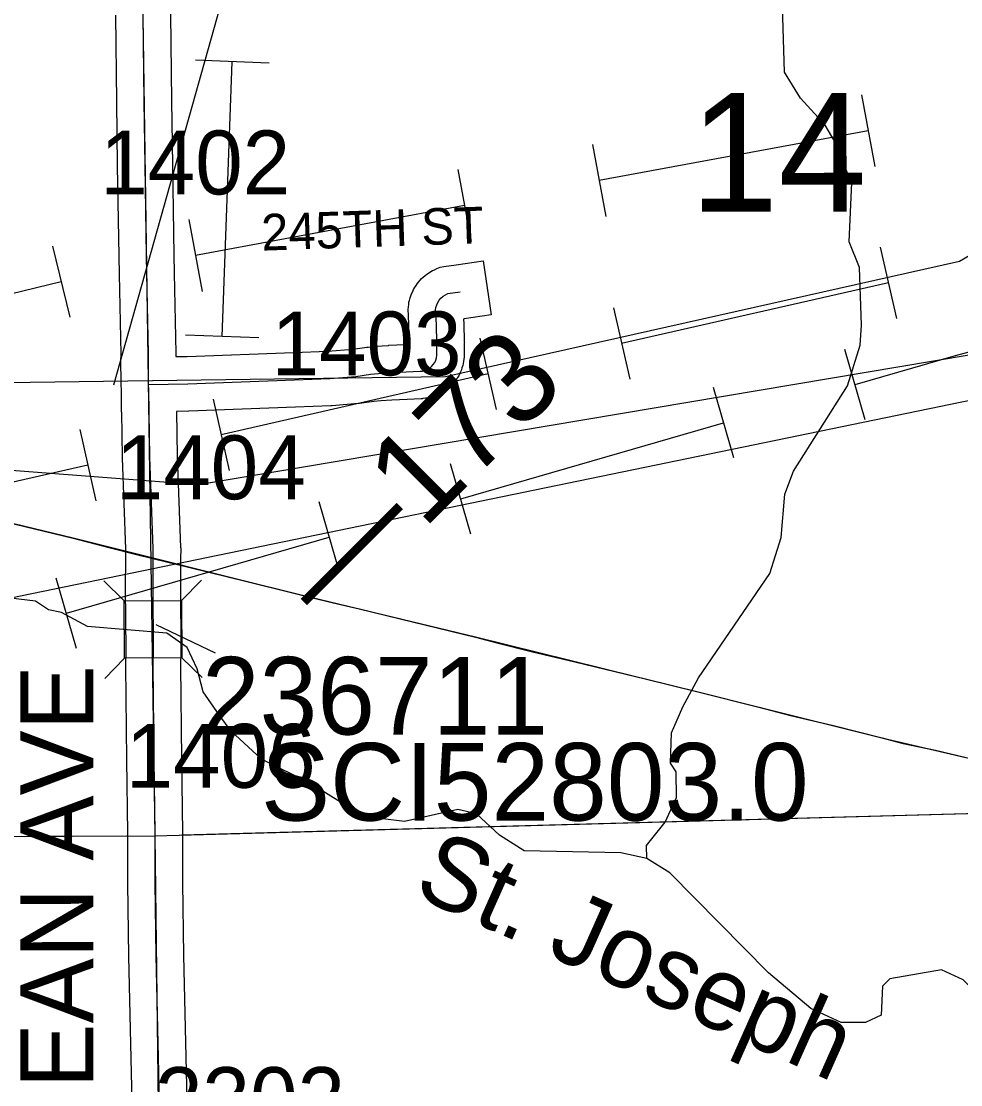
# Model space of a CAD drawing. Extents: x 23.6 to 68.7, y -63 to -29.
# Drawn here: x 36.588 to 37.618, y -48.942 to -47.776 of the extents above; entities that cross this region are included whole.
import ezdxf

# ---------------------------------------------------------------- set-up
doc = ezdxf.new("R2010")
doc.units = 0
for name, color, linetype in [('tdCoHydroRiver', 7, 'Continuous'), ('tdCoHydroTxtLg', 7, 'Continuous'), ('tdCoPipe', 7, 'Continuous'), ('tdCoPipe1', 7, 'Continuous'), ('tdCoPipe2', 7, 'Continuous'), ('tdCoPipe3', 7, 'Continuous'), ('tdCoPriCL', 7, 'Continuous'), ('tdCoPrimary', 7, 'Continuous'), ('tdCoPriNonDiv', 7, 'Continuous'), ('tdCoPriNonDivCL', 7, 'Continuous'), ('tdCoSecRdNmbr', 7, 'Continuous'), ('tdCoSecRdTxt', 7, 'Continuous'), ('tdCoSecRteBand', 7, 'Continuous'), ('tdCoSecRteCL', 7, 'Continuous'), ('tdCoSectLine', 7, 'Continuous'), ('tdCoSectLinePart', 7, 'Continuous'), ('tdCoSectNmbr', 7, 'Continuous'), ('tdCoStrucSec', 7, 'Continuous'), ('tdCoStrucSecCoName', 7, 'Continuous'), ('tdCoStrucSecFHWANum', 7, 'Continuous'), ('tdCoSurfGravel', 7, 'Continuous'), ('tdStHwyPriRefPost1', 7, 'Continuous')]:
    doc.layers.add(name, color=color, linetype=linetype)

msp = doc.modelspace()

# ---------------------------------------------------------------- linework, layer by layer
at = {"layer": 'tdCoHydroRiver'}
for points in [[(37.2738, -48.6937), (37.2737, -48.6795), (37.294, -48.6541), (37.3064, -48.6271), (37.3062, -48.5987), (37.2998, -48.5893), (37.3011, -48.5561), (37.3135, -48.5276), (37.3306, -48.4959), (37.4087, -48.3816), (37.421, -48.3421), (37.4253, -48.2947), (37.4346, -48.2693), (37.4938, -48.1757), (37.5077, -48.1314), (37.5091, -48.1093), (37.507, -48.0462), (37.4957, -48.0179), (37.4984, -47.9531), (37.4887, -47.9311), (37.4886, -47.9232), (37.4694, -47.8902), (37.4424, -47.8604), (37.4248, -47.8322), (37.4226, -47.7596)], [(37.2738, -48.6937), (37.2454, -48.6876), (37.1396, -48.6853), (37.1126, -48.6682), (37.0872, -48.6447), (37.0666, -48.6401), (37.0083, -48.6532), (36.9846, -48.6502), (36.9577, -48.6441), (36.9054, -48.6114), (36.8515, -48.585), (36.8181, -48.5537), (36.8053, -48.5364), (36.7878, -48.5113), (36.7812, -48.4861), (36.77, -48.4625), (36.7478, -48.4469), (36.6609, -48.4397), (36.6324, -48.4242), (36.6181, -48.4211), (36.6039, -48.4118), (36.5549, -48.4059), (36.5296, -48.4077)], [(37.6943, -48.9681), (37.6576, -48.9163), (37.6496, -48.9006), (37.6463, -48.888), (37.6432, -48.8849), (37.6333, -48.8392), (37.6206, -48.8266), (37.5968, -48.8158), (37.5401, -48.8257), (37.5322, -48.8337), (37.5309, -48.8653), (37.5136, -48.8733), (37.4868, -48.8735), (37.4535, -48.858), (37.4074, -48.8189), (37.2992, -48.7093), (37.2738, -48.6937)]]:
    msp.add_lwpolyline(points, dxfattribs=at)
at = {"layer": 'tdCoPipe'}
for p, q in [((36.8599, -47.8221), (36.7793, -47.8191)), ((36.8487, -48.1232), (36.7682, -48.1202))]:
    msp.add_line(p, q, dxfattribs=at)
for points in [[(36.6897, -48.1748), (36.9749, -47.1608), (37.0201, -45.7858)], [(46.103, -46.1798), (45.5856, -46.2895), (44.9769, -46.2032), (43.6255, -46.1712), (43.2532, -46.7297), (42.6847, -46.7777), (42.3107, -46.833), (42.0115, -46.9277), (40.9251, -47.1899), (40.1113, -47.3197), (39.6484, -47.4608), (39.1832, -47.451), (38.6235, -47.6839), (38.1571, -47.7224), (37.6167, -48.0396), (37.0534, -48.166), (36.1696, -48.1779)], [(46.1338, -46.2277), (45.7767, -46.3352), (44.9255, -46.5097), (44.1163, -46.6777), (43.3869, -46.8204), (42.92, -46.8308), (42.5619, -46.8739), (42.338, -46.9172), (42.051, -47.0197), (41.7672, -47.0738), (41.3515, -47.1539), (40.3824, -47.3522), (40.1423, -47.3856), (39.6233, -47.5255), (39.2125, -47.5311), (38.6525, -47.7459), (38.1901, -47.7844), (37.6663, -48.1355), (36.7826, -48.2843), (36.2006, -48.2399)], [(46.1215, -46.3345), (45.8873, -46.3578), (45.2643, -46.5112), (44.7329, -46.6291), (43.8936, -46.7934), (43.3419, -46.8915), (42.6259, -46.9958), (42.1065, -47.1095), (41.6222, -47.1623), (41.4799, -47.1602), (40.1315, -47.4603), (39.5684, -47.6007), (39.2033, -47.5875), (37.667, -48.1838), (36.3602, -48.453)], [(36.8084, -48.1217), (36.8196, -47.8206)]]:
    msp.add_lwpolyline(points, dxfattribs=at)
at = {"layer": 'tdCoPipe1'}
for p, q in [((37.5133, -48.2129), (37.491, -48.1359)), ((37.3692, -48.2547), (37.3469, -48.1777)), ((37.0811, -48.3383), (37.0588, -48.2613)), ((36.9371, -48.38), (36.9147, -48.303)), ((36.6489, -48.4636), (36.6266, -48.3866))]:
    msp.add_line(p, q, dxfattribs=at)
for points in [[(37.5021, -48.1744), (37.6122, -48.1425), (37.7913, -48.0946)], [(37.07, -48.2998), (37.3581, -48.2162)], [(36.6378, -48.4251), (36.9259, -48.3415)]]:
    msp.add_lwpolyline(points, dxfattribs=at)
at = {"layer": 'tdCoPipe2'}
for p, q in [((37.5298, -48.0237), (37.5476, -48.1019)), ((37.2373, -48.0904), (37.2551, -48.1685)), ((37.091, -48.1237), (37.1088, -48.2018)), ((36.7985, -48.1903), (36.8163, -48.2685)), ((36.6523, -48.2236), (36.6701, -48.3018))]:
    msp.add_line(p, q, dxfattribs=at)
for points in [[(37.5387, -48.0628), (37.2462, -48.1295)], [(37.0999, -48.1628), (36.8074, -48.2294)], [(36.6612, -48.2627), (36.3687, -48.3293)]]:
    msp.add_lwpolyline(points, dxfattribs=at)
at = {"layer": 'tdCoPipe3'}
for p, q in [((37.5093, -47.8568), (37.5239, -47.9356)), ((37.2143, -47.9115), (37.2289, -47.9903)), ((37.0668, -47.9389), (37.0814, -48.0177)), ((36.7718, -47.9936), (36.7865, -48.0724)), ((36.6225, -48.0228), (36.6414, -48.1007))]:
    msp.add_line(p, q, dxfattribs=at)
for points in [[(37.5166, -47.8962), (37.2216, -47.9509)], [(37.0741, -47.9783), (36.7792, -48.033)], [(36.632, -48.0618), (36.3405, -48.1326)]]:
    msp.add_lwpolyline(points, dxfattribs=at)
at = {"layer": 'tdCoPriCL'}
msp.add_lwpolyline([(36.5711, -48.3248), (36.6453, -48.3426), (36.6857, -48.3532), (36.7146, -48.3608), (36.7325, -48.3651), (36.773, -48.3749), (36.8342, -48.3899), (36.8857, -48.4027), (36.9286, -48.4131), (36.9585, -48.4202), (37.0172, -48.4345), (37.0862, -48.4511), (37.1111, -48.4577), (37.1471, -48.4668), (37.195, -48.4784), (37.2719, -48.4967), (37.3299, -48.511), (37.3967, -48.528), (37.4315, -48.5369), (37.4781, -48.5482), (37.5316, -48.5615), (37.5548, -48.5679), (37.5898, -48.5751), (37.6236, -48.5832)], dxfattribs=at)
at = {"layer": 'tdCoPrimary'}
msp.add_lwpolyline([(36.5714, -48.3248), (36.6457, -48.3426), (36.6861, -48.3532), (36.715, -48.3608), (36.7329, -48.3651), (36.7734, -48.3749), (36.8346, -48.3899), (36.8861, -48.4027), (36.929, -48.4131), (36.9589, -48.4202), (37.0175, -48.4345), (37.0866, -48.4511), (37.1115, -48.4577), (37.1475, -48.4668), (37.1953, -48.4784), (37.2723, -48.4967), (37.3302, -48.511), (37.3971, -48.528), (37.4318, -48.5369), (37.4785, -48.5482), (37.532, -48.5615), (37.5551, -48.5679), (37.5902, -48.5751), (37.6239, -48.5832)], dxfattribs=at)
msp.add_lwpolyline([(36.5714, -48.3248), (36.6457, -48.3426), (36.6861, -48.3532), (36.715, -48.3608), (36.7329, -48.3651), (36.7734, -48.3749), (36.8346, -48.3899), (36.8861, -48.4027), (36.929, -48.4131), (36.9589, -48.4202), (37.0175, -48.4345), (37.0866, -48.4511), (37.1115, -48.4577), (37.1475, -48.4668), (37.1953, -48.4784), (37.2723, -48.4967), (37.3302, -48.511), (37.3971, -48.528), (37.4318, -48.5369), (37.4785, -48.5482), (37.532, -48.5615), (37.5551, -48.5679), (37.5902, -48.5751), (37.6239, -48.5832)], dxfattribs=at)
msp.add_lwpolyline([(36.5714, -48.3248), (36.6457, -48.3426), (36.6861, -48.3532), (36.715, -48.3608), (36.7329, -48.3651), (36.7734, -48.3749), (36.8346, -48.3899), (36.8861, -48.4027), (36.929, -48.4131), (36.9589, -48.4202), (37.0175, -48.4345), (37.0866, -48.4511), (37.1115, -48.4577), (37.1475, -48.4668), (37.1953, -48.4784), (37.2723, -48.4967), (37.3302, -48.511), (37.3971, -48.528), (37.4318, -48.5369), (37.4785, -48.5482), (37.532, -48.5615), (37.5551, -48.5679), (37.5902, -48.5751), (37.6239, -48.5832)], dxfattribs=at)
at = {"layer": 'tdCoPriNonDiv'}
msp.add_lwpolyline([(36.5146, -48.311), (36.6453, -48.3425), (36.8858, -48.4027), (37.0863, -48.451), (37.3299, -48.511), (37.5316, -48.5615), (37.6236, -48.5832), (37.6801, -48.5941), (37.9213, -48.6308), (38.1622, -48.675), (38.4542, -48.7305), (38.6853, -48.7744), (38.8919, -48.8136), (39.0778, -48.8488), (39.2058, -48.8727), (39.2522, -48.8831), (39.3356, -48.8969), (39.4473, -48.9112), (39.6761, -48.9354)], dxfattribs=at)
at = {"layer": 'tdCoPriNonDivCL'}
msp.add_lwpolyline([(36.5711, -48.3248), (36.6453, -48.3426), (36.6857, -48.3532), (36.7146, -48.3608), (36.7325, -48.3651), (36.773, -48.3749), (36.8342, -48.3899), (36.8857, -48.4027), (36.9286, -48.4131), (36.9585, -48.4202), (37.0172, -48.4345), (37.0862, -48.4511), (37.1111, -48.4577), (37.1471, -48.4668), (37.195, -48.4784), (37.2719, -48.4967), (37.3299, -48.511), (37.3967, -48.528), (37.4315, -48.5369), (37.4781, -48.5482), (37.5316, -48.5615), (37.5548, -48.5679), (37.5898, -48.5751), (37.6236, -48.5832)], dxfattribs=at)
msp.add_lwpolyline([(36.5711, -48.3248), (36.6453, -48.3426), (36.6857, -48.3532), (36.7146, -48.3608), (36.7325, -48.3651), (36.773, -48.3749), (36.8342, -48.3899), (36.8857, -48.4027), (36.9286, -48.4131), (36.9585, -48.4202), (37.0172, -48.4345), (37.0862, -48.4511), (37.1111, -48.4577), (37.1471, -48.4668), (37.195, -48.4784), (37.2719, -48.4967), (37.3299, -48.511), (37.3967, -48.528), (37.4315, -48.5369), (37.4781, -48.5482), (37.5316, -48.5615), (37.5548, -48.5679), (37.5898, -48.5751), (37.6236, -48.5832)], dxfattribs=at)
at = {"layer": 'tdCoSecRteBand'}
for points in [[(36.7098, -48.9604), (36.7082, -48.897), (36.7082, -48.8969), (36.7082, -48.8969), (36.7062, -48.8012), (36.7062, -48.8011), (36.7062, -48.801), (36.7049, -48.721), (36.7049, -48.7207), (36.7049, -48.7204), (36.7051, -48.6661), (36.7039, -48.5856), (36.7039, -48.5856), (36.7039, -48.5855), (36.7028, -48.4828), (36.7028, -48.4822), (36.7028, -48.4816), (36.7032, -48.4653), (36.7027, -48.3975), (36.7027, -48.3973), (36.7027, -48.3971), (36.7029, -48.3649), (36.703, -48.3544), (36.6993, -48.2549), (36.6993, -48.2546), (36.6993, -48.2543), (36.6984, -48.2047), (36.6982, -48.2047), (36.698, -48.1806), (36.698, -48.1805), (36.6979, -48.1748), (36.6974, -48.145), (36.6977, -48.145), (36.6977, -48.1411), (36.6959, -48.0535), (36.6954, -48.0339), (36.6954, -48.0337), (36.6954, -48.0336), (36.6939, -47.9346), (36.6939, -47.9345), (36.6939, -47.9345), (36.6931, -47.8646), (36.6919, -47.7695)], [(36.7519, -47.7687), (36.7531, -47.8639), (36.7531, -47.8639), (36.7531, -47.8639), (36.7539, -47.9337), (36.7554, -48.0325), (36.7558, -48.0521), (36.7558, -48.0522), (36.7558, -48.0522), (36.7577, -48.14), (36.7577, -48.1402), (36.7577, -48.1404), (36.7577, -48.1438), (36.7701, -48.1436), (36.8867, -48.1393), (36.9244, -48.1379), (36.9518, -48.1355), (36.9672, -48.1335), (36.9678, -48.1334), (36.9683, -48.1334), (36.9769, -48.1325), (36.9771, -48.1325), (36.9774, -48.1325), (36.9903, -48.1315), (36.9907, -48.1315), (36.9911, -48.1314), (37.0086, -48.1306), (37.0086, -48.1306), (37.0087, -48.1306), (37.0138, -48.1304), (37.0138, -48.1285), (37.0132, -48.1102), (37.0126, -48.0975), (37.0126, -48.0972), (37.0126, -48.097), (37.0125, -48.094), (37.0124, -48.0917), (37.0126, -48.0895), (37.013, -48.0866), (37.0132, -48.0843), (37.0138, -48.0822), (37.0146, -48.0793), (37.0152, -48.0771), (37.0161, -48.0751), (37.0173, -48.0723), (37.0182, -48.0703), (37.0194, -48.0684), (37.021, -48.0659), (37.0221, -48.064), (37.0236, -48.0623), (37.0255, -48.06), (37.027, -48.0583), (37.0287, -48.0569), (37.0309, -48.0549), (37.0326, -48.0534), (37.0345, -48.0523), (37.0371, -48.0506), (37.0389, -48.0495), (37.041, -48.0486), (37.0437, -48.0473), (37.0474, -48.0457), (37.0515, -48.0451), (37.0648, -48.0431), (37.0944, -48.0387), (37.1032, -48.0981), (37.0736, -48.1025), (37.0729, -48.1026), (37.0732, -48.1075), (37.0732, -48.1077), (37.0732, -48.1079), (37.0738, -48.1272), (37.0739, -48.1279), (37.0738, -48.1286), (37.0737, -48.1396), (37.0737, -48.142), (37.0737, -48.1442), (37.0734, -48.1464), (37.073, -48.1492), (37.0727, -48.1514), (37.0721, -48.1535), (37.0713, -48.1562), (37.0707, -48.1584), (37.0698, -48.1604), (37.0686, -48.1629), (37.0677, -48.1649), (37.0664, -48.1668), (37.0649, -48.1691), (37.0637, -48.171), (37.0622, -48.1726), (37.0603, -48.1747), (37.0589, -48.1763), (37.0571, -48.1778), (37.055, -48.1795), (37.0533, -48.181), (37.0514, -48.1821), (37.049, -48.1836), (37.0471, -48.1847), (37.0451, -48.1856), (37.0425, -48.1866), (37.0404, -48.1875), (37.0383, -48.1881), (37.0356, -48.1887), (37.0334, -48.1893), (37.0312, -48.1895), (37.0284, -48.1898), (37.0276, -48.1899), (37.0267, -48.1899), (37.0113, -48.1906), (36.9944, -48.1914), (36.9823, -48.1923), (36.9746, -48.193), (36.959, -48.1951), (36.9583, -48.1952), (36.9576, -48.1953), (36.9289, -48.1977), (36.9282, -48.1978), (36.9275, -48.1978), (36.889, -48.1993), (36.889, -48.1993), (36.8889, -48.1993), (36.772, -48.2036), (36.7718, -48.2036), (36.7715, -48.2036), (36.7584, -48.2038), (36.7593, -48.253), (36.7629, -48.3528), (36.763, -48.3534), (36.763, -48.3541), (36.7629, -48.3652), (36.7627, -48.3973), (36.7632, -48.4654), (36.7632, -48.4659), (36.7632, -48.4664), (36.7628, -48.4827), (36.7639, -48.5848), (36.7651, -48.6655), (36.7651, -48.6657), (36.7651, -48.666), (36.7649, -48.7203), (36.7662, -48.8), (36.7682, -48.8955), (36.7698, -48.9591)]]:
    msp.add_lwpolyline(points, dxfattribs=at)
at = {"layer": 'tdCoSecRteCL'}
for points in [[(36.7279, -48.1744), (36.7277, -48.1406), (36.7258, -48.0528), (36.7254, -48.0331), (36.7239, -47.9341), (36.7231, -47.8643), (36.7219, -47.7691), (36.7201, -47.6565), (36.7185, -47.5545), (36.7163, -47.4233), (36.7152, -47.338), (36.7142, -47.2254), (36.7129, -47.1747)], [(36.7279, -48.1744), (36.7709, -48.1736), (36.8878, -48.1693), (36.9263, -48.1678), (36.9551, -48.1654), (36.9712, -48.1632), (36.9797, -48.1624), (36.9926, -48.1614), (37.01, -48.1606), (37.0254, -48.1599), (37.0282, -48.1597), (37.0309, -48.159), (37.0335, -48.1579), (37.0359, -48.1565), (37.038, -48.1547), (37.0398, -48.1526), (37.0414, -48.1503), (37.0425, -48.1478), (37.0433, -48.1451), (37.0437, -48.1423), (37.0437, -48.1396), (37.0438, -48.1282), (37.0432, -48.109), (37.0425, -48.096), (37.0424, -48.093), (37.0428, -48.09), (37.0436, -48.0871), (37.0448, -48.0844), (37.0464, -48.0818), (37.0483, -48.0796), (37.0506, -48.0776), (37.0531, -48.076), (37.0559, -48.0748), (37.0692, -48.0728)], [(36.7404, -49.1681), (36.7408, -49.0784), (36.7398, -48.9599), (36.7382, -48.8962), (36.7362, -48.8005), (36.7349, -48.7205), (36.7351, -48.6659), (36.7339, -48.5852), (36.7328, -48.4824), (36.7332, -48.4656), (36.7327, -48.3973), (36.7329, -48.3651), (36.733, -48.3539), (36.7293, -48.2538), (36.728, -48.1803), (36.7279, -48.1744)]]:
    msp.add_lwpolyline(points, dxfattribs=at)
at = {"layer": 'tdCoSectLine'}
for points in [[(36.7202, -47.6713), (36.7347, -48.6688)], [(36.7347, -48.6688), (37.7317, -48.6417)], [(35.7368, -48.6728), (36.7347, -48.6688)], [(36.7347, -48.6688), (36.747, -49.6699)]]:
    msp.add_lwpolyline(points, dxfattribs=at)
at = {"layer": 'tdCoSectLinePart'}
for points in [[(36.7641, -48.668), (37.7317, -48.6417)], [(35.7668, -48.6727), (36.7041, -48.6689)]]:
    msp.add_lwpolyline(points, dxfattribs=at)
at = {"layer": 'tdCoStrucSec'}
for p, q in [((36.7012, -48.4115), (36.6789, -48.3896)), ((36.7638, -48.4111), (36.7857, -48.3888)), ((36.7016, -48.4741), (36.6797, -48.4964)), ((36.7642, -48.4737), (36.7865, -48.4956))]:
    msp.add_line(p, q, dxfattribs=at)
msp.add_lwpolyline([(36.7016, -48.4741), (36.7012, -48.4115), (36.7638, -48.4111), (36.7642, -48.4737)], close=True, dxfattribs=at)
at = {"layer": 'tdCoStrucSecFHWANum'}
msp.add_line((36.8011, -48.4688), (36.736, -48.4378), dxfattribs=at)
at = {"layer": 'tdCoSurfGravel'}
for points in [[(36.7329, -48.3651), (36.733, -48.3539), (36.7293, -48.2538), (36.728, -48.1803), (36.7279, -48.1744), (36.7277, -48.1406), (36.7258, -48.0528), (36.7254, -48.0331), (36.7239, -47.9341), (36.7231, -47.8643), (36.7219, -47.7691), (36.7201, -47.6565), (36.7185, -47.5545), (36.7163, -47.4233), (36.7152, -47.338), (36.7142, -47.2254), (36.7129, -47.1747), (36.7124, -47.1509), (36.7106, -47.0309), (36.7096, -46.9323), (36.7078, -46.8099), (36.7058, -46.6939), (36.7041, -46.578)], [(36.7279, -48.1744), (36.7709, -48.1736), (36.8878, -48.1693), (36.9263, -48.1678), (36.9551, -48.1654), (36.9712, -48.1632), (36.9797, -48.1624), (36.9926, -48.1614), (37.01, -48.1606), (37.0254, -48.1599), (37.0282, -48.1597), (37.0309, -48.159), (37.0335, -48.1579), (37.0359, -48.1565), (37.038, -48.1547), (37.0398, -48.1526), (37.0414, -48.1503), (37.0425, -48.1478), (37.0433, -48.1451), (37.0437, -48.1423), (37.0437, -48.1396), (37.0438, -48.1282), (37.0432, -48.109), (37.0425, -48.096), (37.0424, -48.093), (37.0428, -48.09), (37.0436, -48.0871), (37.0448, -48.0844), (37.0464, -48.0818), (37.0483, -48.0796), (37.0506, -48.0776), (37.0531, -48.076), (37.0559, -48.0748), (37.0692, -48.0728)], [(36.7351, -48.6659), (36.7339, -48.5852), (36.7328, -48.4824), (36.7332, -48.4656), (36.7327, -48.3973), (36.7329, -48.3651)], [(36.7398, -48.9599), (36.7382, -48.8962), (36.7362, -48.8005), (36.7349, -48.7205), (36.7351, -48.6659)]]:
    msp.add_lwpolyline(points, dxfattribs=at)

# ---------------------------------------------------------------- texts
at = {"layer": 'tdCoHydroTxtLg'}
msp.add_text('St. Joseph', height=0.08, rotation=335.9987, dxfattribs=at).set_placement((37.0158, -48.7333))
at = {"layer": 'tdCoSecRdNmbr'}
for s, rotation, p in [('1402', 0.0289, (36.6748, -47.9661)), ('1403', 0.029, (36.8626, -48.1644)), ('1404', 0.0289, (36.6918, -48.3002)), ('1406', 0.0289, (36.7027, -48.6163)), ('2302', 0.0289, (36.7349, -48.9925))]:
    msp.add_text(s, height=0.07, rotation=rotation, dxfattribs=at).set_placement(p)
at = {"layer": 'tdCoSecRdTxt'}
for s, height, rotation, p in [('245TH ST', 0.04, 1.9664, (36.852, -48.0277)), ('DEAN AVE', 0.08, 90, (36.6672, -49.023))]:
    msp.add_text(s, height=height, rotation=rotation, dxfattribs=at).set_placement(p)
at = {"layer": 'tdCoSectNmbr'}
msp.add_text('14', height=0.13, rotation=0.0291, dxfattribs=at).set_placement((37.3213, -47.985))
at = {"layer": 'tdCoStrucSecCoName'}
msp.add_text('SCI52803.0', height=0.085, dxfattribs=at).set_placement((36.8509, -48.6522))
at = {"layer": 'tdCoStrucSecFHWANum'}
msp.add_text('236711', height=0.085, dxfattribs=at).set_placement((36.7863, -48.5579))
at = {"layer": 'tdStHwyPriRefPost1'}
msp.add_text('‒‒173', height=0.1, rotation=45, dxfattribs=at).set_placement((36.9241, -48.4388))

doc.saveas('drawing.dxf')
